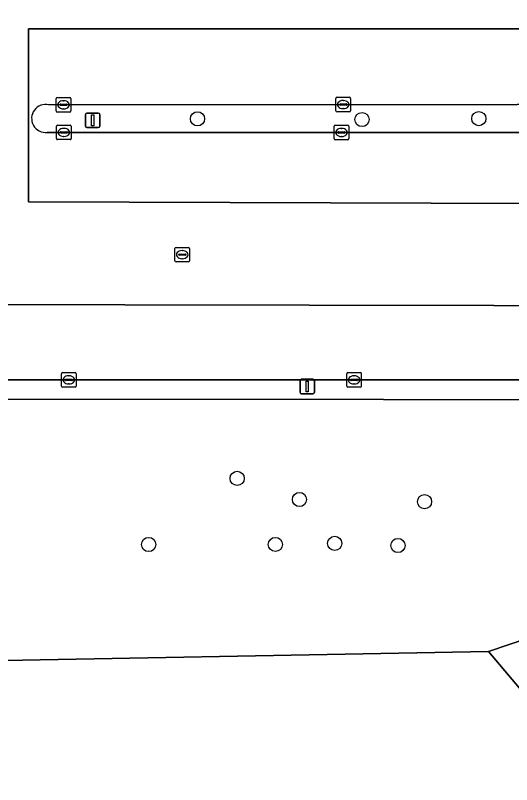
# Model space of a CAD drawing. Extents: x 160203 to 161530, y 379528 to 381797.
# Drawn here: x 161068.4 to 161102.6, y 380728.3 to 380781.3 of the extents above; entities that cross this region are included whole.
import ezdxf

# ---------------------------------------------------------------- set-up
doc = ezdxf.new("R2010")
doc.units = 0
for name, color, linetype in [('IMGEO_Berm_groen', 7, 'Continuous'), ('IMGEO_Boom', 7, 'Continuous'), ('IMGEO_Grasland_agrarisch', 7, 'Continuous'), ('IMGEO_Groenvoorziening', 7, 'Continuous'), ('IMGEO_Kolk', 7, 'Continuous'), ('IMGEO_Lichtmast', 7, 'Continuous'), ('IMGEO_Loofbos', 7, 'Continuous'), ('IMGEO_Parkeervlak_gesloten', 7, 'Continuous'), ('IMGEO_Parkeervlak_open', 7, 'Continuous'), ('IMGEO_Rijbaan_lokaal_open', 7, 'Continuous'), ('IMGEO_Rioolput', 7, 'Continuous')]:
    doc.layers.add(name, color=color, linetype=linetype)

msp = doc.modelspace()

# ---------------------------------------------------------------- linework, layer by layer
at = {"layer": 'IMGEO_Berm_groen'}
for points in [[(161135.233, 380775.216), (161070.679, 380775.172)], [(161070.568, 380773.268), (161131.742, 380773.26), (161135.358, 380773.259)]]:
    msp.add_lwpolyline(points, dxfattribs=at)
msp.add_arc((161070.461, 380774.229), 0.967, 76.9647, 276.3623, dxfattribs=at)
at = {"layer": 'IMGEO_Boom'}
for centre in [(161080.924, 380774.204), (161092.261, 380774.153), (161100.311, 380774.221), (161083.661, 380749.433), (161087.95, 380747.98), (161096.571, 380747.831), (161077.56, 380744.882), (161086.295, 380744.885), (161090.383, 380744.956), (161094.738, 380744.812)]:
    msp.add_circle(centre, 0.489, dxfattribs=at)
at = {"layer": 'IMGEO_Grasland_agrarisch'}
msp.add_lwpolyline([(161063.885, 380650.132), (161069.138, 380649.244), (161073.92, 380647.012), (161074.956, 380642.35), (161076.704, 380639.371), (161083.954, 380641.573), (161088.346, 380643.197), (161085.342, 380652.812), (161082.539, 380659.621), (161081.904, 380661.991), (161082.39, 380665.544), (161085.611, 380689.052), (161085.92, 380691.31), (161087.528, 380699.353), (161088.947, 380703.814), (161091.581, 380709.285), (161095.017, 380714.138), (161098.455, 380718.183), (161103.286, 380722.411), (161109.385, 380727.559), (161100.981, 380737.516), (161061.414, 380736.78)], dxfattribs=at)
at = {"layer": 'IMGEO_Groenvoorziening'}
for points in [[(161126.836, 380756.22), (161063.839, 380756.224), (161056.009, 380756.224), (161035.616, 380756.286), (161029.97, 380756.303), (161028.319, 380756.308), (161028.321, 380754.934), (161040.469, 380754.921), (161120.366, 380754.838), (161129.753, 380754.848), (161130.26, 380754.94), (161131.211, 380755.27), (161129.728, 380757.186)], [(161131.211, 380755.27), (161130.26, 380754.94), (161129.753, 380754.848), (161120.366, 380754.838), (161120.366, 380744.066), (161100.981, 380737.516), (161109.385, 380727.559), (161109.704, 380727.828), (161116.092, 380732.42), (161120.254, 380736.384), (161126.697, 380743.432), (161126.918, 380743.405), (161127.855, 380743.217), (161120.968, 380735.684), (161116.732, 380731.648), (161110.32, 380727.038), (161103.938, 380721.653), (161099.169, 380717.479), (161095.807, 380713.524), (161092.445, 380708.775), (161089.879, 380703.444), (161088.498, 380699.103), (161086.906, 380691.144), (161086.6, 380688.912)]]:
    msp.add_lwpolyline(points, dxfattribs=at)
at = {"layer": 'IMGEO_Kolk'}
for p, q in [((161071.195, 380774.746), (161071.195, 380775.598)), ((161071.27, 380775.672), (161072.122, 380775.672)), ((161071.683, 380775.452), (161071.708, 380775.452)), ((161072.196, 380775.598), (161072.196, 380774.746)), ((161090.468, 380774.759), (161090.468, 380775.611)), ((161090.543, 380775.685), (161091.395, 380775.685)), ((161090.956, 380775.465), (161090.981, 380775.465)), ((161091.469, 380775.611), (161091.469, 380774.759)), ((161071.454, 380775.166), (161071.454, 380775.178)), ((161071.892, 380775.129), (161071.494, 380775.129)), ((161071.497, 380775.215), (161071.895, 380775.215)), ((161071.706, 380774.892), (161071.681, 380774.892)), ((161071.938, 380775.178), (161071.938, 380775.166)), ((161090.727, 380775.179), (161090.727, 380775.191)), ((161091.165, 380775.142), (161090.767, 380775.142)), ((161090.77, 380775.228), (161091.168, 380775.228)), ((161090.979, 380774.905), (161090.954, 380774.905)), ((161091.211, 380775.191), (161091.211, 380775.179)), ((161072.122, 380774.672), (161071.27, 380774.672)), ((161091.395, 380774.685), (161090.543, 380774.685)), ((161071.288, 380773.769), (161072.14, 380773.769)), ((161090.421, 380773.766), (161091.273, 380773.766)), ((161071.213, 380772.843), (161071.213, 380773.695)), ((161071.472, 380773.263), (161071.472, 380773.275)), ((161071.91, 380773.226), (161071.512, 380773.226)), ((161071.515, 380773.312), (161071.913, 380773.312)), ((161071.701, 380773.549), (161071.726, 380773.549)), ((161071.956, 380773.275), (161071.956, 380773.263)), ((161072.214, 380773.695), (161072.214, 380772.843)), ((161090.346, 380772.84), (161090.346, 380773.692)), ((161090.605, 380773.26), (161090.605, 380773.272)), ((161091.043, 380773.223), (161090.645, 380773.223)), ((161090.648, 380773.309), (161091.046, 380773.309)), ((161090.834, 380773.546), (161090.859, 380773.546)), ((161091.089, 380773.272), (161091.089, 380773.26)), ((161091.347, 380773.692), (161091.347, 380772.84)), ((161072.14, 380772.769), (161071.288, 380772.769)), ((161071.724, 380772.989), (161071.699, 380772.989)), ((161091.273, 380772.766), (161090.421, 380772.766)), ((161090.857, 380772.986), (161090.832, 380772.986)), ((161071.56, 380755.796), (161071.56, 380756.648)), ((161071.635, 380756.722), (161072.487, 380756.722)), ((161071.819, 380756.216), (161071.819, 380756.228)), ((161071.862, 380756.265), (161072.26, 380756.265)), ((161072.048, 380756.502), (161072.073, 380756.502)), ((161072.303, 380756.228), (161072.303, 380756.216)), ((161072.561, 380756.648), (161072.561, 380755.796)), ((161091.214, 380755.795), (161091.214, 380756.647)), ((161091.289, 380756.721), (161092.141, 380756.721)), ((161091.473, 380756.215), (161091.473, 380756.227)), ((161091.516, 380756.264), (161091.914, 380756.264)), ((161091.702, 380756.501), (161091.727, 380756.501)), ((161091.957, 380756.227), (161091.957, 380756.215)), ((161092.215, 380756.647), (161092.215, 380755.795)), ((161072.487, 380755.722), (161071.635, 380755.722)), ((161072.257, 380756.179), (161071.859, 380756.179)), ((161072.071, 380755.942), (161072.046, 380755.942)), ((161092.141, 380755.721), (161091.289, 380755.721)), ((161091.911, 380756.178), (161091.513, 380756.178)), ((161091.725, 380755.941), (161091.7, 380755.941))]:
    msp.add_line(p, q, dxfattribs=at)
for points in [[(161071.195, 380774.746), (161071.195, 380775.598)], [(161071.27, 380775.672), (161072.122, 380775.672)], [(161072.196, 380775.598), (161072.196, 380774.746)], [(161090.468, 380774.759), (161090.468, 380775.611)], [(161090.543, 380775.685), (161091.395, 380775.685)], [(161091.469, 380775.611), (161091.469, 380774.759)], [(161072.122, 380774.672), (161071.27, 380774.672)], [(161091.395, 380774.685), (161090.543, 380774.685)], [(161071.288, 380773.769), (161072.14, 380773.769)], [(161090.421, 380773.766), (161091.273, 380773.766)], [(161071.213, 380772.843), (161071.213, 380773.695)], [(161072.214, 380773.695), (161072.214, 380772.843)], [(161090.346, 380772.84), (161090.346, 380773.692)], [(161091.347, 380773.692), (161091.347, 380772.84)], [(161072.14, 380772.769), (161071.288, 380772.769)], [(161091.273, 380772.766), (161090.421, 380772.766)], [(161071.56, 380755.796), (161071.56, 380756.648)], [(161071.635, 380756.722), (161072.487, 380756.722)], [(161072.561, 380756.648), (161072.561, 380755.796)], [(161091.214, 380755.795), (161091.214, 380756.647)], [(161091.289, 380756.721), (161092.141, 380756.721)], [(161092.215, 380756.647), (161092.215, 380755.795)], [(161072.487, 380755.722), (161071.635, 380755.722)], [(161092.141, 380755.721), (161091.289, 380755.721)]]:
    msp.add_lwpolyline(points, dxfattribs=at)
for centre, radius, start, end in [((161071.272, 380775.596), 0.0765, 91.552, 178.448), ((161071.272, 380775.596), 0.0765, 91.552, 178.448), ((161072.12, 380775.596), 0.0765, 1.552, 88.448), ((161072.12, 380775.596), 0.0765, 1.552, 88.448), ((161090.545, 380775.609), 0.0765, 91.552, 178.448), ((161090.545, 380775.609), 0.0765, 91.552, 178.448), ((161091.393, 380775.609), 0.0765, 1.552, 88.448), ((161091.393, 380775.609), 0.0765, 1.552, 88.448), ((161071.494, 380775.175), 0.0403, 85.8775, 175.7526), ((161071.491, 380775.165), 0.0366, 178.938, 274.7102), ((161071.895, 380775.172), 0.043, 264.8664, 352.4533), ((161071.899, 380775.177), 0.0386, 1.7309, 96.639), ((161090.767, 380775.188), 0.0403, 85.8775, 175.7526), ((161090.764, 380775.178), 0.0366, 178.938, 274.7102), ((161091.168, 380775.185), 0.043, 264.8664, 352.4533), ((161091.172, 380775.19), 0.0386, 1.7309, 96.639), ((161071.272, 380774.748), 0.0765, 181.552, 268.448), ((161071.272, 380774.748), 0.0765, 181.552, 268.448), ((161072.12, 380774.748), 0.0765, 271.552, 358.448), ((161072.12, 380774.748), 0.0765, 271.552, 358.448), ((161090.545, 380774.761), 0.0765, 181.552, 268.448), ((161090.545, 380774.761), 0.0765, 181.552, 268.448), ((161091.393, 380774.761), 0.0765, 271.552, 358.448), ((161091.393, 380774.761), 0.0765, 271.552, 358.448), ((161071.29, 380773.693), 0.0765, 91.552, 178.448), ((161071.29, 380773.693), 0.0765, 91.552, 178.448), ((161072.138, 380773.693), 0.0765, 1.552, 88.448), ((161072.138, 380773.693), 0.0765, 1.552, 88.448), ((161090.423, 380773.69), 0.0765, 91.552, 178.448), ((161090.423, 380773.69), 0.0765, 91.552, 178.448), ((161091.271, 380773.69), 0.0765, 1.552, 88.448), ((161091.271, 380773.69), 0.0765, 1.552, 88.448), ((161071.512, 380773.272), 0.0403, 85.8775, 175.7526), ((161071.509, 380773.262), 0.0366, 178.938, 274.7102), ((161071.913, 380773.269), 0.043, 264.8664, 352.4533), ((161071.917, 380773.274), 0.0386, 1.7309, 96.639), ((161090.645, 380773.269), 0.0403, 85.8775, 175.7526), ((161090.642, 380773.259), 0.0366, 178.938, 274.7102), ((161091.046, 380773.266), 0.043, 264.8664, 352.4533), ((161091.05, 380773.271), 0.0386, 1.7309, 96.639), ((161071.29, 380772.845), 0.0765, 181.552, 268.448), ((161071.29, 380772.845), 0.0765, 181.552, 268.448), ((161072.138, 380772.845), 0.0765, 271.552, 358.448), ((161072.138, 380772.845), 0.0765, 271.552, 358.448), ((161090.423, 380772.842), 0.0765, 181.552, 268.448), ((161090.423, 380772.842), 0.0765, 181.552, 268.448), ((161091.271, 380772.842), 0.0765, 271.552, 358.448), ((161091.271, 380772.842), 0.0765, 271.552, 358.448), ((161071.637, 380756.646), 0.0765, 91.552, 178.448), ((161071.637, 380756.646), 0.0765, 91.552, 178.448), ((161071.859, 380756.225), 0.0403, 85.8775, 175.7526), ((161072.264, 380756.227), 0.0386, 1.7309, 96.639), ((161072.485, 380756.646), 0.0765, 1.552, 88.448), ((161072.485, 380756.646), 0.0765, 1.552, 88.448), ((161091.291, 380756.645), 0.0765, 91.552, 178.448), ((161091.291, 380756.645), 0.0765, 91.552, 178.448), ((161091.513, 380756.224), 0.0403, 85.8775, 175.7526), ((161091.918, 380756.226), 0.0386, 1.7309, 96.639), ((161092.139, 380756.645), 0.0765, 1.552, 88.448), ((161092.139, 380756.645), 0.0765, 1.552, 88.448), ((161071.637, 380755.798), 0.0765, 181.552, 268.448), ((161071.637, 380755.798), 0.0765, 181.552, 268.448), ((161071.856, 380756.215), 0.0366, 178.938, 274.7102), ((161072.26, 380756.222), 0.043, 264.8664, 352.4533), ((161072.485, 380755.798), 0.0765, 271.552, 358.448), ((161072.485, 380755.798), 0.0765, 271.552, 358.448), ((161091.291, 380755.797), 0.0765, 181.552, 268.448), ((161091.291, 380755.797), 0.0765, 181.552, 268.448), ((161091.51, 380756.214), 0.0366, 178.938, 274.7102), ((161091.914, 380756.221), 0.043, 264.8664, 352.4533), ((161092.139, 380755.797), 0.0765, 271.552, 358.448), ((161092.139, 380755.797), 0.0765, 271.552, 358.448)]:
    msp.add_arc(centre, radius, start, end, dxfattribs=at)
for centre, major_axis, ratio, start_param, end_param in [((161071.682, 380775.172), (-0.387, 0.002), 0.722429, 4.712389, 7.853982), ((161071.707, 380775.172), (-0.39, 0.002), 0.717154, 1.570796, 4.712389), ((161090.955, 380775.185), (-0.387, 0.002), 0.722429, 4.712389, 7.853982), ((161090.98, 380775.185), (-0.39, 0.002), 0.717154, 1.570796, 4.712389), ((161071.7, 380773.269), (-0.387, 0.002), 0.722429, 4.712389, 7.853982), ((161071.725, 380773.269), (-0.39, 0.002), 0.717154, 1.570796, 4.712389), ((161090.833, 380773.266), (-0.387, 0.002), 0.722429, 4.712389, 7.853982), ((161090.858, 380773.266), (-0.39, 0.002), 0.717154, 1.570796, 4.712389), ((161072.047, 380756.222), (-0.387, 0.002), 0.722429, 4.712389, 7.853982), ((161072.072, 380756.222), (-0.39, 0.002), 0.717154, 1.570796, 4.712389), ((161091.701, 380756.221), (-0.387, 0.002), 0.722429, 4.712389, 7.853982), ((161091.726, 380756.221), (-0.39, 0.002), 0.717154, 1.570796, 4.712389)]:
    msp.add_ellipse(centre, major_axis=major_axis, ratio=ratio, start_param=start_param, end_param=end_param, dxfattribs=at)
at = {"layer": 'IMGEO_Lichtmast'}
for p, q in [((161073.201, 380773.699), (161073.201, 380774.499)), ((161073.201, 380774.499), (161073.201, 380773.699)), ((161073.301, 380774.599), (161074.091, 380774.599)), ((161074.091, 380774.599), (161073.301, 380774.599)), ((161074.191, 380774.499), (161074.191, 380773.699)), ((161074.191, 380773.699), (161074.191, 380774.499)), ((161074.091, 380773.599), (161073.301, 380773.599)), ((161073.301, 380773.599), (161074.091, 380773.599)), ((161088.089, 380756.262), (161088.879, 380756.262)), ((161088.879, 380756.262), (161088.089, 380756.262)), ((161087.989, 380755.362), (161087.989, 380756.162)), ((161087.989, 380756.162), (161087.989, 380755.362)), ((161088.979, 380756.162), (161088.979, 380755.362)), ((161088.979, 380755.362), (161088.979, 380756.162)), ((161088.879, 380755.262), (161088.089, 380755.262)), ((161088.089, 380755.262), (161088.879, 380755.262))]:
    msp.add_line(p, q, dxfattribs=at)
for points in [[(161073.621, 380774.474), (161073.771, 380774.474), (161073.771, 380773.724), (161073.621, 380773.724), (161073.621, 380774.474)], [(161088.409, 380756.137), (161088.559, 380756.137), (161088.559, 380755.387), (161088.409, 380755.387), (161088.409, 380756.137)]]:
    msp.add_lwpolyline(points, dxfattribs=at)
for centre, start, end in [((161073.301, 380774.499), 90, 180), ((161073.301, 380774.499), 90, 180), ((161074.091, 380774.499), 0, 90), ((161074.091, 380774.499), 360, 90), ((161073.301, 380773.699), 180, 270), ((161073.301, 380773.699), 180, 270), ((161074.091, 380773.699), 270, 0), ((161074.091, 380773.699), 270, 0), ((161088.089, 380756.162), 90, 180), ((161088.089, 380756.162), 90, 180), ((161088.879, 380756.162), 0, 90), ((161088.879, 380756.162), 360, 90), ((161088.089, 380755.362), 180, 270), ((161088.089, 380755.362), 180, 270), ((161088.879, 380755.362), 270, 0), ((161088.879, 380755.362), 270, 0)]:
    msp.add_arc(centre, 0.1, start, end, dxfattribs=at)
at = {"layer": 'IMGEO_Loofbos'}
msp.add_lwpolyline([(161061.414, 380736.78), (161100.981, 380737.516), (161120.366, 380744.066), (161120.366, 380754.838), (161040.469, 380754.921)], dxfattribs=at)
at = {"layer": 'IMGEO_Parkeervlak_gesloten'}
for points in [[(161135.477, 380775.201), (161136.69, 380775.201), (161136.69, 380780.4), (161069.273, 380780.4), (161069.273, 380768.497), (161131.742, 380768.277), (161131.742, 380773.26), (161070.568, 380773.268)], [(161070.679, 380775.172), (161135.233, 380775.216)]]:
    msp.add_lwpolyline(points, dxfattribs=at)
msp.add_arc((161070.461, 380774.229), 0.967, 76.9647, 276.3623, dxfattribs=at)
at = {"layer": 'IMGEO_Parkeervlak_open'}
msp.add_lwpolyline([(161063.803, 380759.998), (161063.839, 380756.224), (161126.836, 380756.22), (161126.752, 380761.299), (161063.188, 380761.402)], dxfattribs=at)
at = {"layer": 'IMGEO_Rijbaan_lokaal_open'}
for points in [[(161062.989, 380809.887), (161063.188, 380761.402), (161126.752, 380761.299), (161126.836, 380756.22)], [(161135.358, 380773.259), (161131.742, 380773.26), (161131.742, 380768.277), (161069.273, 380768.497), (161069.273, 380780.4), (161136.69, 380780.4)]]:
    msp.add_lwpolyline(points, dxfattribs=at)
at = {"layer": 'IMGEO_Rioolput'}
for p, q in [((161079.369, 380764.422), (161079.369, 380765.274)), ((161079.444, 380765.348), (161080.296, 380765.348)), ((161080.37, 380765.274), (161080.37, 380764.422)), ((161079.628, 380764.842), (161079.628, 380764.854)), ((161080.066, 380764.805), (161079.668, 380764.805)), ((161079.671, 380764.891), (161080.069, 380764.891)), ((161079.857, 380765.128), (161079.882, 380765.128)), ((161080.112, 380764.854), (161080.112, 380764.842)), ((161080.296, 380764.348), (161079.444, 380764.348)), ((161079.88, 380764.568), (161079.855, 380764.568))]:
    msp.add_line(p, q, dxfattribs=at)
for points in [[(161079.369, 380764.422), (161079.369, 380765.274)], [(161079.444, 380765.348), (161080.296, 380765.348)], [(161080.37, 380765.274), (161080.37, 380764.422)], [(161080.296, 380764.348), (161079.444, 380764.348)]]:
    msp.add_lwpolyline(points, dxfattribs=at)
for centre, radius, start, end in [((161079.446, 380765.272), 0.0765, 91.552, 178.448), ((161079.446, 380765.272), 0.0765, 91.552, 178.448), ((161080.294, 380765.272), 0.0765, 1.552, 88.448), ((161080.294, 380765.272), 0.0765, 1.552, 88.448), ((161079.668, 380764.851), 0.0403, 85.8775, 175.7526), ((161079.665, 380764.841), 0.0366, 178.938, 274.7102), ((161080.069, 380764.848), 0.043, 264.8664, 352.4533), ((161080.073, 380764.853), 0.0386, 1.7309, 96.639), ((161079.446, 380764.424), 0.0765, 181.552, 268.448), ((161079.446, 380764.424), 0.0765, 181.552, 268.448), ((161080.294, 380764.424), 0.0765, 271.552, 358.448), ((161080.294, 380764.424), 0.0765, 271.552, 358.448)]:
    msp.add_arc(centre, radius, start, end, dxfattribs=at)
for centre, major_axis, ratio, start_param, end_param in [((161079.856, 380764.848), (-0.387, 0.002), 0.722429, 4.712389, 7.853982), ((161079.881, 380764.848), (-0.39, 0.002), 0.717154, 1.570796, 4.712389)]:
    msp.add_ellipse(centre, major_axis=major_axis, ratio=ratio, start_param=start_param, end_param=end_param, dxfattribs=at)

doc.saveas('drawing.dxf')
